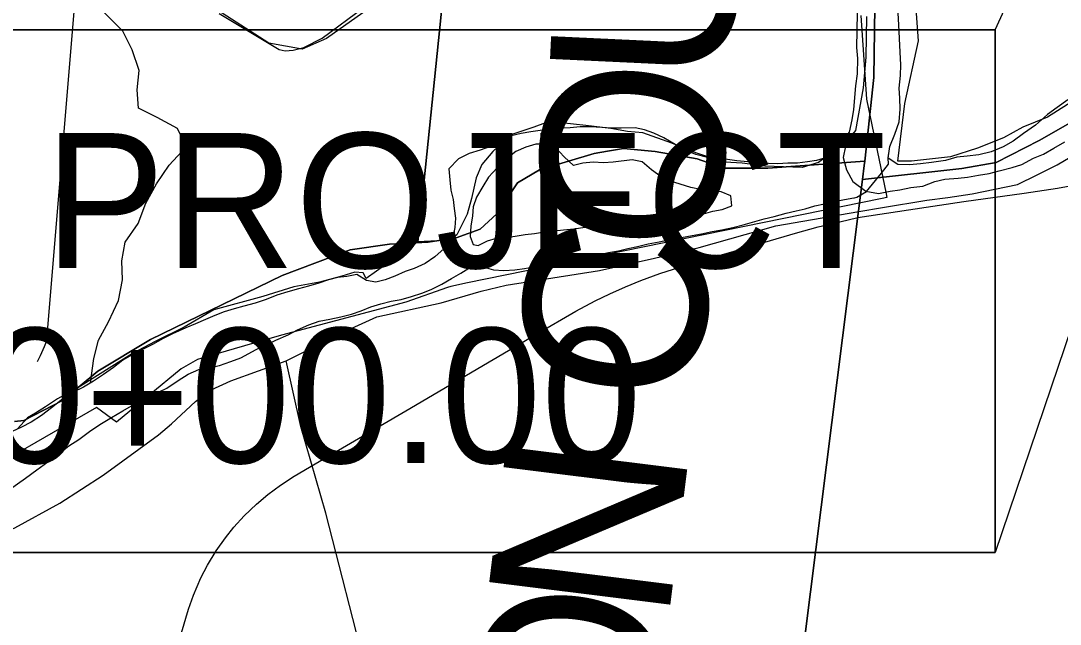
# Model space of a CAD drawing. Extents: x 44.2 to 78.2, y 4.5 to 26.5.
# Drawn here: x 47.993 to 49.072, y 19.924 to 20.551 of the extents above; entities that cross this region are included whole.
import ezdxf

# ---------------------------------------------------------------- set-up
doc = ezdxf.new("R2010")
doc.units = 0
for name, color, linetype in [('GM_X_City_Street', 7, 'Continuous'), ('GM_X_Corporation', 7, 'Continuous'), ('GM_X_County_Road', 7, 'Continuous'), ('GM_X_County_Text', 7, 'Continuous'), ('GM_X_Major_River', 7, 'Continuous'), ('GM_X_Minor_River', 7, 'Continuous'), ('GM_X_Rail_Line', 7, 'Continuous'), ('GM_X_Section', 7, 'Continuous'), ('SH_Cut_Line', 7, 'Continuous'), ('SH_Data', 7, 'Continuous')]:
    doc.layers.add(name, color=color, linetype=linetype)

msp = doc.modelspace()

# ---------------------------------------------------------------- linework, layer by layer
at = {"layer": 'GM_X_City_Street'}
for points in [[(48.0106, 20.1972), (48.0137, 20.2032), (48.0181, 20.2126), (48.02, 20.2179), (48.0206, 20.224), (48.0543, 20.6269)], [(48.1993, 20.5583), (48.2614, 20.5209), (48.2678, 20.5197), (48.2761, 20.5203), (48.2871, 20.5231), (48.3063, 20.5326), (48.3502, 20.5652)]]:
    msp.add_lwpolyline(points, dxfattribs=at)
at = {"layer": 'GM_X_Corporation'}
for points in [[(49.1003, 20.4769), (49.0589, 20.4508), (49.0332, 20.4403), (49.0132, 20.4293), (48.9861, 20.4184), (48.9581, 20.4094), (48.9177, 20.4051), (48.9036, 20.405), (48.9108, 20.4649), (48.925, 20.5299), (48.9194, 20.606)], [(48.8651, 20.5564), (48.8709, 20.4694), (48.8913, 20.371), (48.8921, 20.3672), (48.8873, 20.3662), (48.4758, 20.2827), (48.457, 20.2786), (48.4396, 20.2749), (48.4363, 20.2738), (48.3931, 20.2586), (48.2641, 20.2245), (48.264, 20.2243), (48.2255, 20.2133), (48.1767, 20.1993), (48.16, 20.1896), (48.0927, 20.134), (48.072, 20.1494), (47.9301, 20.0676)]]:
    msp.add_lwpolyline(points, dxfattribs=at)
at = {"layer": 'GM_X_County_Road'}
for points in [[(48.863, 20.3529), (48.8877, 20.3569), (48.9338, 20.3645), (48.9555, 20.3673), (48.9808, 20.3713), (49.0276, 20.3809), (49.0482, 20.3907), (49.0688, 20.4013), (49.0941, 20.4161)], [(47.7067, 19.9171), (47.7482, 19.9382), (47.8073, 19.9633), (47.8964, 19.9904), (47.9374, 20.0034), (47.9873, 20.0246), (48.0339, 20.05), (48.079, 20.079), (48.1363, 20.1209), (48.1498, 20.1323), (48.1747, 20.1557), (48.191, 20.1678), (48.2113, 20.1772), (48.2688, 20.1978), (48.3326, 20.2297), (48.363, 20.2434), (48.4298, 20.2581), (48.4711, 20.27), (48.497, 20.2765), (48.5938, 20.2916), (48.6511, 20.3043), (48.6973, 20.3153), (48.7769, 20.338), (48.863, 20.3529)], [(48.3517, 19.8764), (48.3099, 20.0398), (48.2841, 20.1297), (48.2688, 20.1978)]]:
    msp.add_lwpolyline(points, dxfattribs=at)
at = {"layer": 'GM_X_Major_River'}
for points in [[(48.8622, 20.5949), (48.8607, 20.523), (48.8616, 20.5116), (48.8612, 20.4956), (48.8598, 20.4831), (48.8574, 20.4585), (48.856, 20.4478), (48.853, 20.435)], [(49.08, 20.4687), (49.0688, 20.4606), (49.0588, 20.4536), (49.0464, 20.4424), (49.0341, 20.4339), (49.0233, 20.4258), (49.0129, 20.4199), (49.0003, 20.4148), (48.9877, 20.4117), (48.9755, 20.4104), (48.9648, 20.4091), (48.953, 20.4059), (48.9385, 20.4035), (48.9271, 20.4023), (48.9157, 20.4013), (48.9036, 20.4016), (48.8935, 20.4083), (48.8952, 20.4204), (48.9005, 20.4332), (48.9049, 20.4457), (48.906, 20.459), (48.9058, 20.4704), (48.9049, 20.4807), (48.9063, 20.494), (48.9066, 20.505), (48.9061, 20.5183), (48.9045, 20.5465), (48.904, 20.5587)], [(48.8935, 20.4086), (48.8952, 20.4204), (48.9005, 20.4332), (48.9049, 20.4457), (48.906, 20.459), (48.9058, 20.4704), (48.9049, 20.4807), (48.9063, 20.494), (48.9066, 20.505), (48.9061, 20.5183), (48.9045, 20.5465), (48.904, 20.5587)], [(48.8345, 20.4103), (48.8295, 20.409), (48.8192, 20.4058), (48.8097, 20.4042), (48.7994, 20.4029), (48.7895, 20.4028), (48.7789, 20.4023), (48.7694, 20.4026), (48.7596, 20.4032), (48.7478, 20.4043), (48.7365, 20.4054), (48.7267, 20.4068), (48.7157, 20.4075), (48.7047, 20.4093), (48.6938, 20.4119), (48.6822, 20.4167), (48.6725, 20.4223), (48.6609, 20.4291), (48.6504, 20.434), (48.6407, 20.4376), (48.6309, 20.4398), (48.6164, 20.4394), (48.6062, 20.4393), (48.5963, 20.44), (48.5842, 20.4407), (48.574, 20.4406), (48.5637, 20.4397), (48.5527, 20.4393), (48.5428, 20.4384), (48.5325, 20.4368), (48.5226, 20.4355), (48.5127, 20.4339), (48.5024, 20.4315), (48.4912, 20.4265), (48.4797, 20.4199), (48.4701, 20.4164), (48.4586, 20.4129), (48.4478, 20.4075), (48.4377, 20.3971), (48.4385, 20.3857), (48.4397, 20.375), (48.4421, 20.3654), (48.4433, 20.3559), (48.4446, 20.346), (48.4439, 20.3361), (48.4417, 20.3255), (48.4327, 20.3144), (48.423, 20.3059), (48.4129, 20.2989), (48.4017, 20.2935), (48.3922, 20.2904), (48.3814, 20.2857), (48.3714, 20.2818), (48.3619, 20.2794), (48.3521, 20.2812), (48.342, 20.2875), (48.3317, 20.2855), (48.3222, 20.2843), (48.3126, 20.2819), (48.3027, 20.2783), (48.292, 20.2752), (48.2816, 20.2724), (48.2705, 20.2693), (48.2591, 20.2658), (48.2479, 20.2616), (48.2365, 20.2577), (48.225, 20.2546), (48.215, 20.2518), (48.2043, 20.2487), (48.1947, 20.2447), (48.1851, 20.2408), (48.1748, 20.2362), (48.1648, 20.2322), (48.151, 20.2258), (48.1413, 20.2211), (48.1302, 20.2149), (48.1198, 20.2095), (48.109, 20.2041), (48.0993, 20.1986), (48.0896, 20.1909), (48.0792, 20.1836), (48.0688, 20.1767), (48.0583, 20.1705), (48.0479, 20.1651), (48.0367, 20.1581), (48.0251, 20.1489), (48.015, 20.1412), (48.0042, 20.1343), (47.9942, 20.1289), (47.9846, 20.1246)], [(48.853, 20.435), (48.8418, 20.4201), (48.8345, 20.4103)], [(48.853, 20.435), (48.8493, 20.4206), (48.8468, 20.4088), (48.8503, 20.3962), (48.8569, 20.3839), (48.8703, 20.3738), (48.8835, 20.3716), (48.8957, 20.374), (48.9056, 20.3753), (48.9171, 20.3777), (48.9296, 20.379), (48.9419, 20.3841), (48.9522, 20.3865), (48.9663, 20.3874), (48.9758, 20.3883), (48.9872, 20.3904), (48.9983, 20.3924), (49.0086, 20.3949), (49.0223, 20.3984), (49.0323, 20.4016), (49.0442, 20.4082), (49.0549, 20.4122), (49.0653, 20.4184), (49.0768, 20.425)], [(48.6658, 20.3339), (48.6726, 20.3345), (48.6826, 20.3388), (48.6923, 20.345), (48.7019, 20.3504), (48.7115, 20.3532), (48.7214, 20.3548), (48.7314, 20.3588), (48.7301, 20.3691), (48.7204, 20.3731), (48.7102, 20.3745), (48.6988, 20.3756), (48.6886, 20.3778), (48.6777, 20.3811), (48.6676, 20.3844), (48.6579, 20.3889), (48.6478, 20.396), (48.6382, 20.4042), (48.628, 20.4064), (48.6082, 20.4039), (48.598, 20.4034), (48.5873, 20.4041), (48.5767, 20.4029), (48.5671, 20.4005), (48.5572, 20.4095), (48.5483, 20.4192), (48.5378, 20.4226), (48.5279, 20.4228), (48.5176, 20.4197), (48.5072, 20.415), (48.4975, 20.4073), (48.4878, 20.398), (48.4788, 20.3884), (48.4728, 20.3787), (48.4664, 20.3678), (48.4627, 20.3577), (48.4621, 20.3482), (48.4606, 20.3376), (48.4596, 20.3269), (48.4628, 20.3185)], [(48.8587, 20.3671), (48.8611, 20.3678), (48.8709, 20.3737), (48.8866, 20.3926), (48.8938, 20.4021), (48.8935, 20.4086)], [(47.9817, 20.0642), (47.9984, 20.0759), (48.01, 20.0847), (48.0216, 20.0928), (48.0328, 20.1012), (48.0433, 20.1097), (48.0538, 20.1162), (48.0646, 20.1243), (48.0754, 20.1316), (48.0874, 20.1389), (48.0994, 20.1458), (48.1106, 20.1523), (48.121, 20.1581), (48.1448, 20.1693), (48.1568, 20.1773), (48.1672, 20.1839), (48.178, 20.1889), (48.1883, 20.1905), (48.1997, 20.1929), (48.2112, 20.1971), (48.2216, 20.201), (48.2377, 20.2094), (48.2474, 20.214), (48.2581, 20.2191), (48.2708, 20.2248), (48.2804, 20.2299), (48.2923, 20.2353), (48.3031, 20.2388), (48.3141, 20.2411), (48.3256, 20.2435), (48.3367, 20.2462), (48.3466, 20.2498), (48.3566, 20.2537), (48.3669, 20.2568), (48.3776, 20.2596), (48.3883, 20.2616), (48.399, 20.2647), (48.4097, 20.2682), (48.4193, 20.2718), (48.4305, 20.2772), (48.4405, 20.2833), (48.4502, 20.2888), (48.4629, 20.2968), (48.4742, 20.295), (48.484, 20.2921), (48.4946, 20.2914), (48.506, 20.2922), (48.5163, 20.2938), (48.5274, 20.2958), (48.5381, 20.2982), (48.5495, 20.3006), (48.5598, 20.3022), (48.5701, 20.3042), (48.5815, 20.3062), (48.5918, 20.3078), (48.6033, 20.3101), (48.6136, 20.3121), (48.6235, 20.3145), (48.6334, 20.3165), (48.6445, 20.3193), (48.6559, 20.3213), (48.6674, 20.3236), (48.6792, 20.3259), (48.6903, 20.3279), (48.6998, 20.3296), (48.7109, 20.3319), (48.7208, 20.3339), (48.7322, 20.3363), (48.7429, 20.3391), (48.7529, 20.3418), (48.7647, 20.3453), (48.7754, 20.3477), (48.7877, 20.3512), (48.798, 20.3535), (48.8075, 20.3556), (48.8175, 20.3587), (48.8274, 20.3607), (48.8377, 20.3631), (48.8484, 20.3651), (48.8579, 20.3671), (48.8587, 20.3671)], [(48.4628, 20.3185), (48.468, 20.3176), (48.4777, 20.3223), (48.4872, 20.3251), (48.4967, 20.3259), (48.5066, 20.3272), (48.5169, 20.3288), (48.5264, 20.3301), (48.5367, 20.3317), (48.547, 20.3326), (48.5565, 20.3338), (48.5672, 20.3347), (48.579, 20.3366), (48.5904, 20.339), (48.6011, 20.3414), (48.6118, 20.3426), (48.622, 20.3427), (48.6322, 20.342), (48.6436, 20.3395), (48.6631, 20.3321), (48.6658, 20.3339)]]:
    msp.add_lwpolyline(points, dxfattribs=at)
at = {"layer": 'GM_X_Minor_River'}
msp.add_lwpolyline([(48.0658, 20.1749), (48.0692, 20.2003), (48.0742, 20.2193), (48.0845, 20.2383), (48.0947, 20.2604), (48.0989, 20.2817), (48.0982, 20.3015), (48.1016, 20.3209), (48.1153, 20.3403), (48.1233, 20.3616), (48.1344, 20.3814), (48.1473, 20.4008), (48.1649, 20.4198), (48.1561, 20.4388), (48.1348, 20.4503), (48.1157, 20.4602), (48.1142, 20.4792), (48.1161, 20.499), (48.1089, 20.5207), (48.0993, 20.5401), (48.0803, 20.5591)], dxfattribs=at)
at = {"layer": 'GM_X_Rail_Line'}
for points in [[(48.921, 21.4912), (48.8937, 21.4718), (48.8262, 21.4068), (48.5085, 21.0987), (48.4767, 21.0501), (48.435, 20.6205), (48.4251, 20.6), (48.4085, 20.5927), (48.3659, 20.5713), (48.3107, 20.5323), (48.2854, 20.5214), (48.2509, 20.5274), (48.148, 20.594), (48.052, 20.6243), (48.0069, 20.6071), (47.9343, 20.5508), (47.8347, 20.4578), (47.7876, 20.4184), (47.758, 20.3956), (47.7346, 20.388)], [(49.1258, 21.308), (49.0288, 21.2696), (48.9653, 21.1731), (48.9071, 20.9822), (48.8828, 20.7853), (48.8786, 20.4919), (48.8692, 20.405), (48.8687, 20.4006), (48.8669, 20.386), (48.97, 20.3973), (49.0056, 20.4037), (49.0501, 20.4266), (49.0971, 20.4532)], [(47.987, 20.1349), (47.9965, 20.1357), (48.0366, 20.1565), (48.0733, 20.1872), (48.1279, 20.2201), (48.2647, 20.2864), (48.3351, 20.3131), (48.3759, 20.319), (48.4162, 20.3208), (48.4452, 20.3256), (48.4701, 20.3343), (48.4873, 20.3504), (48.5089, 20.3824), (48.5317, 20.3961), (48.5884, 20.413), (48.6023, 20.4153), (48.619, 20.4181), (48.6519, 20.4152), (48.6815, 20.4098), (48.6953, 20.4073), (48.7227, 20.3977), (48.7687, 20.3978), (48.8692, 20.405), (48.8786, 20.4919), (48.8828, 20.7853)], [(49.0971, 20.4532), (49.0501, 20.4266), (49.0056, 20.4037), (48.97, 20.3973), (48.8669, 20.386), (48.8628, 20.3534), (48.642, 18.6014), (53.1359, 18.6014)], [(48.642, 18.6014), (48.8628, 20.3534), (48.8669, 20.386), (48.8687, 20.4006), (48.8692, 20.405), (48.7687, 20.3978), (48.7227, 20.3977), (48.6953, 20.4073), (48.6815, 20.4098), (48.6519, 20.4152), (48.619, 20.4181), (48.6023, 20.4153), (48.5884, 20.413), (48.5317, 20.3961), (48.5089, 20.3824), (48.4873, 20.3504), (48.4701, 20.3343), (48.4452, 20.3256), (48.4162, 20.3208), (48.3759, 20.319), (48.3351, 20.3131), (48.2647, 20.2864), (48.1279, 20.2201), (48.0733, 20.1872), (48.0366, 20.1565), (47.9965, 20.1357), (47.987, 20.1349)], [(48.8622, 20.3466), (48.9146, 20.3547), (48.9719, 20.3631), (49.0348, 20.3717), (49.0692, 20.377), (49.0878, 20.3806)], [(48.1556, 19.9003), (48.1673, 19.9401), (48.1728, 19.9547), (48.1804, 19.9724), (48.1872, 19.9858), (48.1963, 20.0005), (48.2057, 20.0141), (48.2146, 20.025), (48.2253, 20.037), (48.2379, 20.0491), (48.2498, 20.059), (48.263, 20.0686), (48.2771, 20.0781), (48.3088, 20.0968), (48.3931, 20.146), (48.5291, 20.2258), (48.5694, 20.2492), (48.5895, 20.2601), (48.6046, 20.2673), (48.6211, 20.2746), (48.6369, 20.2812), (48.6565, 20.2884), (48.6839, 20.2971), (48.7072, 20.3039), (48.7336, 20.3116), (48.7973, 20.3303), (48.821, 20.3368), (48.8434, 20.3422), (48.8622, 20.3466)]]:
    msp.add_lwpolyline(points, dxfattribs=at)
at = {"layer": 'GM_X_Section'}
for points in [[(47.4461, 20.9212), (48.4564, 20.8172), (48.4055, 20.3214), (48.3517, 20.2831), (48.3488, 20.2892), (48.3401, 20.2897), (48.3267, 20.2858), (48.3035, 20.2795), (48.2769, 20.2747), (48.2445, 20.2644), (48.1939, 20.2506), (48.1628, 20.2327), (48.133, 20.2178), (48.1093, 20.2054), (48.0878, 20.1918), (48.0555, 20.1716), (48.0314, 20.1584), (48.0191, 20.15), (48.0088, 20.1434), (48.0003, 20.1386), (47.9899, 20.1271)], [(48.8711, 20.5552), (48.8703, 20.5131), (48.8677, 20.481), (48.8596, 20.4368), (48.8496, 20.4249), (48.8211, 20.4035), (48.8043, 20.3986), (48.7655, 20.3998), (48.7419, 20.4029), (48.7245, 20.404), (48.7102, 20.408), (48.688, 20.4157), (48.6689, 20.4236), (48.6388, 20.4345), (48.6229, 20.4359), (48.6056, 20.4389), (48.5799, 20.4421), (48.5542, 20.4449), (48.5379, 20.4448), (48.5257, 20.4405), (48.502, 20.4323), (48.4831, 20.4152), (48.4719, 20.4015), (48.4659, 20.3879), (48.4613, 20.3664), (48.4568, 20.3499), (48.4489, 20.3349), (48.4458, 20.3285), (48.4388, 20.323), (48.432, 20.3227), (48.4055, 20.3214), (48.4564, 20.8172)]]:
    msp.add_lwpolyline(points, dxfattribs=at)
at = {"layer": 'SH_Cut_Line'}
for points in [[(46.3359, 25.4014), (46.3359, 18.6014), (48.642, 18.6014), (48.8628, 20.3534), (48.8669, 20.386), (48.8687, 20.4006), (48.8692, 20.405), (48.8786, 20.4919), (48.8828, 20.7853), (48.9071, 20.9822), (48.9653, 21.1731), (49.0288, 21.2696), (49.1258, 21.308)], [(49.1258, 21.308), (49.0288, 21.2696), (48.9653, 21.1731), (48.9071, 20.9822), (48.8828, 20.7853), (48.8786, 20.4919), (48.8692, 20.405), (48.8687, 20.4006), (48.8669, 20.386), (48.8628, 20.3534), (48.642, 18.6014), (53.1359, 18.6014)]]:
    msp.add_lwpolyline(points, dxfattribs=at)
at = {"layer": 'SH_Data'}
msp.add_line((47.3542, 19.9988), (49.0046, 19.9988), dxfattribs=at)
for points in [[(49.0046, 20.5412), (49.7056, 22.0687), (49.0046, 19.9988)], [(47.3542, 20.5412), (49.0046, 20.5412), (49.0046, 19.9988), (47.3542, 19.9988)]]:
    msp.add_lwpolyline(points, close=True, dxfattribs=at)
msp.add_lwpolyline([(49.0046, 19.9988), (49.0046, 20.5412), (47.3542, 20.5412), (47.3542, 19.9988)], dxfattribs=at)

# ---------------------------------------------------------------- texts
at = {"layer": 'GM_X_County_Text'}
for s, rotation, p in [('U', 87.3138, (48.7309, 20.4828)), ('O', 83.874, (48.712, 20.3039)), ('C', 82.9568, (48.6927, 20.1476)), ('N', 82.8936, (48.6649, 19.9241)), ('O', 82.8931, (48.6442, 19.7579))]:
    msp.add_text(s, height=0.1894, rotation=rotation, dxfattribs=at).set_placement(p)
at = {"layer": 'SH_Data'}
for s, p in [('BEGIN PROJECT', (47.3835, 20.2942)), ('STA. 10+00.00', (47.3835, 20.0917))]:
    msp.add_text(s, height=0.14, dxfattribs=at).set_placement(p)

doc.saveas('drawing.dxf')
